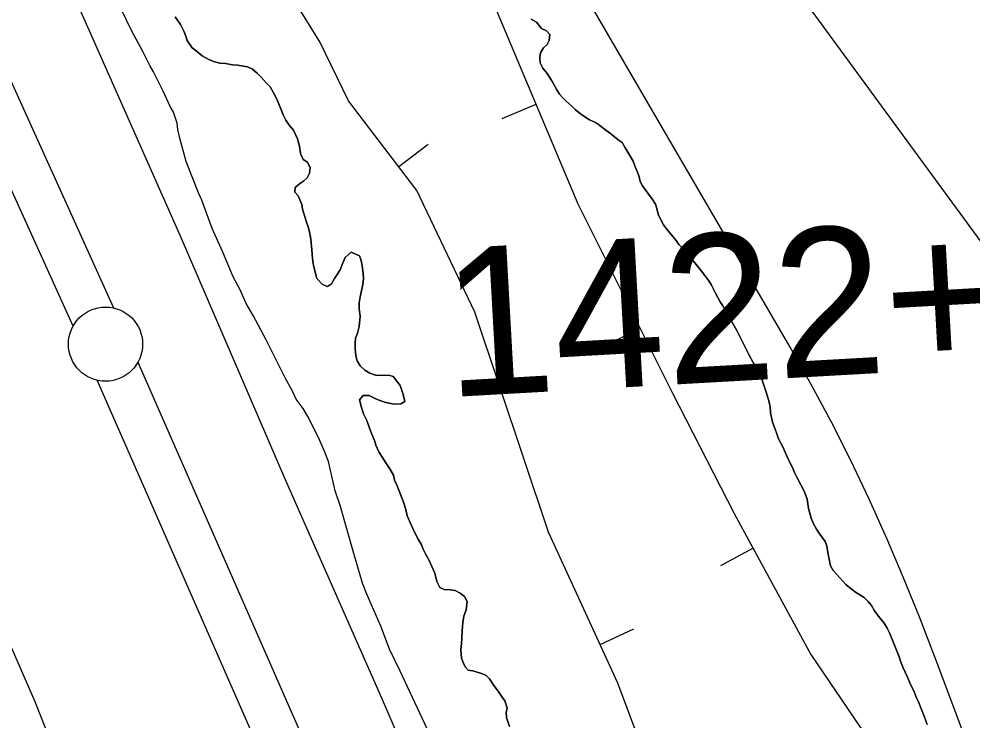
# Model space of a CAD drawing. Extents: x 3187622 to 3225504, y 800805 to 826213.
# Drawn here: x 3198035 to 3198678, y 816603 to 817076 of the extents above; entities that cross this region are included whole.
import ezdxf

# ---------------------------------------------------------------- set-up
doc = ezdxf.new("R2010")
doc.units = 0
for name, color, linetype in [('V-BORW-LINE', 7, 'Continuous'), ('V-LEVE-TOET', 7, 'Continuous'), ('V-SITE-VEGE', 7, 'Continuous'), ('V-SURV-IDEN', 7, 'Continuous'), ('V-SURV-LINE', 7, 'Continuous'), ('V-TOPO-MINR', 7, 'Continuous'), ('V-TOPO-SHOR', 7, 'Continuous')]:
    doc.layers.add(name, color=color, linetype=linetype)

msp = doc.modelspace()

# ---------------------------------------------------------------- linework, layer by layer
at = {"layer": 'V-BORW-LINE'}
for p, q in [((3198383.42, 817018.8), (3198360.38, 817009.09)), ((3198290.92, 816976.89), (3198310.79, 816992.06)), ((3198453.67, 816867.83), (3198431.31, 816856.65)), ((3198359.89, 816826.14), (3198383.6, 816834.08)), ((3198529.84, 816719.67), (3198507.87, 816707.73)), ((3198426.65, 816654.87), (3198449.37, 816665.3))]:
    msp.add_line(p, q, dxfattribs=at)
for points in [[(3198391.89, 816730.57), (3198342.29, 816878.73), (3198303.23, 816960.77), (3198257.03, 817021.26), (3198237.82, 817060.89), (3198193.47, 817132.65)], [(3198355.45, 817085.12), (3198411.65, 816951.85), (3198475.27, 816824.65), (3198517.17, 816742.96), (3198568.83, 816647.94), (3198618.56, 816574.47)], [(3198455.69, 816583.1), (3198438.62, 816628.78), (3198391.89, 816730.57)]]:
    msp.add_lwpolyline(points, dxfattribs=at)
at = {"layer": 'V-LEVE-TOET'}
for points in [[(3198335.01, 816489.62), (3198279.48, 816618.59), (3198214.56, 816765.79), (3198143.78, 816930), (3198072.61, 817090.8), (3197998.71, 817252.64)], [(3199038.46, 814774.71), (3198954.23, 814915.13), (3198885.16, 815041.44), (3198806.08, 815179.48), (3198723.37, 815315), (3198643.57, 815440.7), (3198563.76, 815574.54), (3198481.45, 815713.78), (3198410.45, 815824.36), (3198342.68, 815933.42), (3198266.33, 816078.24), (3198227.64, 816153.42), (3198197.23, 816219.82), (3198160.35, 816313.17), (3198137.42, 816379.6), (3198097.07, 816486.5), (3198045.77, 816616.04), (3197985.39, 816754.21), (3197919.34, 816902.41), (3197851.81, 817066.55), (3197796.16, 817197.48), (3197791.83, 817206.36)]]:
    msp.add_lwpolyline(points, dxfattribs=at)
at = {"layer": 'V-SITE-VEGE'}
for p, q in [((3198383.77, 817074.11), (3198380.24, 817076.29)), ((3198387.26, 817069.98), (3198383.77, 817074.11)), ((3198390.48, 817068.3), (3198387.26, 817069.98)), ((3198392.87, 817065.97), (3198390.48, 817068.3)), ((3198390.96, 817059.18), (3198392.31, 817061.92)), ((3198392.31, 817061.92), (3198392.87, 817065.97)), ((3198386.46, 817053.58), (3198388.64, 817056.95)), ((3198388.64, 817056.95), (3198390.96, 817059.18)), ((3198386.08, 817050.5), (3198386.46, 817053.58)), ((3198386.33, 817046.76), (3198386.08, 817050.5)), ((3198388.05, 817043.31), (3198386.33, 817046.76)), ((3198390.9, 817039.52), (3198388.05, 817043.31)), ((3198394.06, 817034.58), (3198390.9, 817039.52)), ((3198397.52, 817028.67), (3198394.06, 817034.58)), ((3198399.41, 817025.71), (3198397.52, 817028.67)), ((3198401.64, 817023.22), (3198399.41, 817025.71)), ((3198403.87, 817020.91), (3198401.64, 817023.22)), ((3198407.71, 817017.58), (3198403.87, 817020.91)), ((3198409.94, 817015.43), (3198407.71, 817017.58)), ((3198412.33, 817013.27), (3198409.94, 817015.43)), ((3198415.06, 817011.27), (3198412.33, 817013.27)), ((3198419.56, 817008.41), (3198415.06, 817011.27)), ((3198423.58, 817006.55), (3198419.56, 817008.41)), ((3198426.31, 817004.87), (3198423.58, 817006.55)), ((3198428.71, 817002.87), (3198426.31, 817004.87)), ((3198433.84, 816999.04), (3198428.71, 817002.87)), ((3198436.4, 816997.04), (3198433.84, 816999.04)), ((3198438.8, 816994.88), (3198436.4, 816997.04)), ((3198441.52, 816993.04), (3198438.8, 816994.88)), ((3198443.42, 816990.08), (3198441.52, 816993.04)), ((3198445.46, 816986.62), (3198443.42, 816990.08)), ((3198449.08, 816980.54), (3198445.46, 816986.62)), ((3198450.31, 816976.62), (3198449.08, 816980.54)), ((3198451.87, 816973.17), (3198450.31, 816976.62)), ((3198452.94, 816969.9), (3198451.87, 816973.17)), ((3198453.69, 816966.8), (3198452.94, 816969.9)), ((3198455.26, 816964.01), (3198453.69, 816966.8)), ((3198458.9, 816958.9), (3198455.26, 816964.01)), ((3198462.07, 816954.61), (3198458.9, 816958.9)), ((3198464.13, 816951.65), (3198462.07, 816954.61)), ((3198465.04, 816948.71), (3198464.13, 816951.65)), ((3198465.95, 816944.79), (3198465.04, 816948.71)), ((3198467.5, 816941.51), (3198465.95, 816944.79)), ((3198469.54, 816937.73), (3198467.5, 816941.51)), ((3198471.44, 816934.93), (3198469.54, 816937.73)), ((3198475.73, 816929.81), (3198471.44, 816934.93)), ((3198477.95, 816927), (3198475.73, 816929.81)), ((3198479.85, 816924.36), (3198477.95, 816927)), ((3198485.74, 816917.91), (3198479.85, 816924.36)), ((3198489.71, 816913.12), (3198485.74, 816917.91)), ((3198492.41, 816909.82), (3198489.71, 816913.12)), ((3198495.11, 816906.35), (3198492.41, 816909.82)), ((3198497.96, 816902.56), (3198495.11, 816906.35)), ((3198500.02, 816899.92), (3198497.96, 816902.56)), ((3198501.75, 816896.96), (3198500.02, 816899.92)), ((3198504.41, 816891.55), (3198501.75, 816896.96)), ((3198505.98, 816888.59), (3198504.41, 816891.55)), ((3198507.55, 816885.8), (3198505.98, 816888.59)), ((3198509.44, 816883), (3198507.55, 816885.8)), ((3198511.33, 816879.88), (3198509.44, 816883)), ((3198513.22, 816876.43), (3198511.33, 816879.88)), ((3198515.89, 816871.66), (3198513.22, 816876.43)), ((3198519.03, 816865.91), (3198515.89, 816871.66)), ((3198523.56, 816856.89), (3198519.03, 816865.91)), ((3198527.16, 816849.67), (3198523.56, 816856.89)), ((3198530.15, 816844.41), (3198527.16, 816849.67)), ((3198533.62, 816838.66), (3198530.15, 816844.41)), ((3198535.63, 816833.58), (3198533.62, 816838.66)), ((3198537.01, 816829.49), (3198535.63, 816833.58)), ((3198538.86, 816824.25), (3198537.01, 816829.49)), ((3198540.69, 816818.04), (3198538.86, 816824.25)), ((3198541.44, 816814.94), (3198540.69, 816818.04)), ((3198541.69, 816810.87), (3198541.44, 816814.94)), ((3198542.87, 816804.67), (3198541.69, 816810.87)), ((3198544.73, 816799.92), (3198542.87, 816804.67)), ((3198545.8, 816796.65), (3198544.73, 816799.92)), ((3198547.04, 816793.38), (3198545.8, 816796.65)), ((3198549.86, 816787.96), (3198547.04, 816793.38)), ((3198553.76, 816779.27), (3198549.86, 816787.96)), ((3198556.42, 816774.18), (3198553.76, 816779.27)), ((3198557.82, 816770.74), (3198556.42, 816774.18)), ((3198559.85, 816766.64), (3198557.82, 816770.74)), ((3198564.39, 816757.61), (3198559.85, 816766.64)), ((3198566.25, 816752.7), (3198564.39, 816757.61)), ((3198567.26, 816746.51), (3198566.25, 816752.7)), ((3198569.08, 816739.81), (3198567.26, 816746.51)), ((3198570.48, 816736.21), (3198569.08, 816739.81)), ((3198572.52, 816732.59), (3198570.48, 816736.21)), ((3198574.89, 816729.13), (3198572.52, 816732.59)), ((3198578.53, 816724.19), (3198574.89, 816729.13)), ((3198579.45, 816721.24), (3198578.53, 816724.19)), ((3198580.18, 816716.84), (3198579.45, 816721.24)), ((3198581.07, 816712.27), (3198580.18, 816716.84)), ((3198582.12, 816707.87), (3198581.07, 816712.27)), ((3198583.85, 816704.74), (3198582.12, 816707.87)), ((3198586.23, 816701.94), (3198583.85, 816704.74)), ((3198592.44, 816695.15), (3198586.23, 816701.94)), ((3198595.96, 816692.32), (3198592.44, 816695.15)), ((3198598.84, 816690.15), (3198595.96, 816692.32)), ((3198604.62, 816686.47), (3198598.84, 816690.15)), ((3198607.33, 816683.81), (3198604.62, 816686.47)), ((3198609.56, 816681.17), (3198607.33, 816683.81)), ((3198611.6, 816677.39), (3198609.56, 816681.17)), ((3198613.5, 816674.92), (3198611.6, 816677.39)), ((3198616.2, 816671.62), (3198613.5, 816674.92)), ((3198618.1, 816669.14), (3198616.2, 816671.62)), ((3198620.15, 816665.69), (3198618.1, 816669.14)), ((3198621.71, 816662.57), (3198620.15, 816665.69)), ((3198624.66, 816655.36), (3198621.71, 816662.57)), ((3198628.23, 816646.52), (3198624.66, 816655.36)), ((3198629.31, 816643.57), (3198628.23, 816646.52)), ((3198631.01, 816638.99), (3198629.31, 816643.57)), ((3198632.42, 816636.2), (3198631.01, 816638.99)), ((3198633.97, 816632.76), (3198632.42, 816636.2)), ((3198635.52, 816628.83), (3198633.97, 816632.76)), ((3198638.33, 816622.92), (3198635.52, 816628.83)), ((3198640.04, 816618.83), (3198638.33, 816622.92)), ((3198641.45, 816616.04), (3198640.04, 816618.83)), ((3198643, 816612.1), (3198641.45, 816616.04)), ((3198645.17, 816606.54), (3198643, 816612.1)), ((3198647.17, 816600.81), (3198645.17, 816606.54))]:
    msp.add_line(p, q, dxfattribs=at)
for points in [[(3198310.04, 816597.85), (3198291.8, 816636.8), (3198284.73, 816651.65), (3198278.91, 816667.08), (3198269.52, 816688.71), (3198266.6, 816696.12), (3198260.27, 816717.69), (3198251.66, 816747.88), (3198248.19, 816758.36), (3198243.67, 816778.06), (3198240.75, 816785.47), (3198236.64, 816794.74), (3198229.55, 816808.36), (3198226.59, 816813.93), (3198221.81, 816820.15), (3198219.45, 816825.1), (3198214.13, 816835), (3198201.74, 816859.75), (3198192.87, 816876.47), (3198188.12, 816884.53), (3198184.02, 816893.8), (3198179.28, 816902.47), (3198172.25, 816919.15), (3198165.21, 816935.22), (3198158.22, 816954.35), (3198155.87, 816959.3), (3198151.19, 816971.03), (3198147.69, 816980.29), (3198143.69, 816995.07), (3198141.98, 817001.85), (3198141.45, 817006.15), (3198139.14, 817013.54), (3198136.76, 817017.27), (3198132.06, 817027.77), (3198125.58, 817040.77), (3198123.21, 817045.1), (3198118.48, 817054.39), (3198110.79, 817068.63), (3198100.77, 817089.04)], [(3198140.23, 817077.84), (3198143.87, 817072.73), (3198146.37, 817067.65), (3198147.45, 817064.7), (3198148.37, 817061.76), (3198151.69, 817056.98), (3198154.41, 817054.98), (3198158.41, 817051.49), (3198162.91, 817048.96), (3198165.97, 817047.6), (3198170.34, 817046.54), (3198174.07, 817046.31), (3198178.77, 817045.57), (3198182.34, 817045.17), (3198188.98, 817044.07), (3198192.36, 817042.54), (3198195.72, 817039.72), (3198198.11, 817037.07), (3198201.61, 817033.43), (3198204.16, 817030.61), (3198206.2, 817027), (3198208.56, 817022.73), (3198210.89, 817016.99), (3198213.06, 817011.75), (3198214.78, 817008.14)], [(3198214.78, 817008.14), (3198216.99, 817004.69), (3198220.01, 817001.38), (3198222.66, 816995.64), (3198224.03, 816990.74), (3198224.74, 816985.69), (3198226.45, 816981.59), (3198229.51, 816979.91), (3198231.22, 816975.97), (3198230.83, 816972.41), (3198229.3, 816969.35), (3198226.82, 816966.96), (3198224.02, 816965.22), (3198221.05, 816962.84), (3198220.99, 816959.59), (3198223.06, 816957.12), (3198225.54, 816951.38), (3198226.13, 816948.28), (3198227.2, 816944.52), (3198228.73, 816939.45), (3198229.96, 816936.18), (3198230.71, 816932.91), (3198231.75, 816928.02), (3198232.43, 816920.69), (3198232.8, 816914.83), (3198233.23, 816911.58), (3198233.82, 816908.48), (3198235.79, 816901.45), (3198239.61, 816897.31), (3198243, 816895.95), (3198245.64, 816897.85), (3198247.66, 816901.38), (3198249.84, 816904.92), (3198251.68, 816907.64), (3198252.88, 816910.87), (3198254.92, 816915.71), (3198258.89, 816919.21), (3198264.53, 816916.82), (3198265.6, 816913.55), (3198266.35, 816909.96), (3198266.9, 816904.91), (3198267.16, 816901.5), (3198266.76, 816897.44), (3198264.97, 816889.19), (3198264.24, 816884.97), (3198264.33, 816881.07), (3198264.88, 816876.02), (3198264.26, 816869.05), (3198263.03, 816864.52), (3198261.83, 816861.13), (3198261.6, 816857.89), (3198261.53, 816853.99), (3198262.09, 816849.43), (3198263, 816845.99), (3198264.88, 816842.54), (3198268.08, 816839.72), (3198271.45, 816837.54), (3198275.17, 816836.33), (3198280.36, 816836.07), (3198284.27, 816836.32), (3198287.18, 816835.45), (3198291.93, 816829.34), (3198293.93, 816823.29), (3198294.97, 816818.56), (3198292.34, 816816.99), (3198287.79, 816816.75), (3198282.29, 816817.99), (3198278.09, 816819.21), (3198275.03, 816820.57), (3198271, 816822.6), (3198266.93, 816822.52), (3198264.44, 816819.64), (3198265.81, 816814.58), (3198267.18, 816810.16), (3198269.37, 816805.73), (3198271.22, 816800.49), (3198272.77, 816796.56), (3198274.64, 816792.3), (3198275.55, 816789.2), (3198277.58, 816784.61), (3198279.47, 816781.48), (3198282.15, 816777.21), (3198285, 816773.09), (3198287.35, 816768.81), (3198288.1, 816765.55), (3198289.81, 816761.78), (3198294.15, 816750.81), (3198295.68, 816745.74), (3198296.58, 816741.5), (3198301.41, 816730.84), (3198304.07, 816725.75), (3198305.96, 816722.46), (3198307.52, 816719.02), (3198309.08, 816715.9), (3198311.43, 816711.47), (3198315.17, 816702.95), (3198316.68, 816697.23), (3198318.72, 816693.29), (3198321.62, 816691.77), (3198325.68, 816691.53), (3198328.92, 816691.14)], [(3198328.92, 816691.14), (3198332.3, 816689.45), (3198335.18, 816687.12), (3198337.06, 816683.67), (3198336.3, 816678.16), (3198334.92, 816673.96), (3198334.19, 816669.59), (3198333.76, 816664.07), (3198333.49, 816658.88), (3198333.27, 816655.47), (3198332.7, 816651.25), (3198333.24, 816645.55), (3198334.32, 816642.61), (3198335.73, 816639.82), (3198337.79, 816637.5), (3198340.87, 816636.95), (3198346.05, 816635.55), (3198349.59, 816634.02), (3198352.14, 816631.54), (3198355.15, 816627.09), (3198358, 816623.3), (3198360.21, 816620.01), (3198362.42, 816616.71), (3198364.12, 816611.96), (3198363.41, 816608.89), (3198363.51, 816605.64), (3198365.67, 816599.58)]]:
    msp.add_lwpolyline(points, dxfattribs=at)
at = {"layer": 'V-SURV-LINE'}
for points in [[(3197924.58, 817265.81), (3198098.69, 816881.62)], [(3198071.36, 816869.24), (3197897.25, 817253.44)], [(3198115.04, 816844.97), (3198486.05, 815999.78)], [(3198458.57, 815987.74), (3198087.56, 816832.92)]]:
    msp.add_lwpolyline(points, dxfattribs=at)
msp.add_circle((3198093.27, 816857.24), 25, dxfattribs=at)
at = {"layer": 'V-TOPO-MINR'}
for points in [[(3198791.38, 816276.06), (3198652.63, 816645.84), (3198642.18, 816672.82), (3198631.35, 816699.64), (3198619.95, 816726.22), (3198608.18, 816752.65), (3198595.74, 816778.76), (3198582.8, 816804.61), (3198569.1, 816830.07), (3198554.91, 816855.27), (3198293.59, 817303.67), (3198262.2, 817357.78), (3198230.97, 817411.98), (3198199.95, 817466.31), (3198169.08, 817520.72), (3198114.98, 817616.54), (3198111.3, 817623.12), (3198107.65, 817629.71), (3198104.06, 817636.33), (3198100.5, 817642.97), (3198076.11, 817688.84)], [(3199006.36, 816485.84), (3198553.12, 817104.61), (3198551.32, 817108.75), (3198550.35, 817110.78), (3198548.17, 817114.72), (3198530.01, 817145.06), (3198527.43, 817149.47), (3198524.9, 817153.9), (3198522.46, 817158.38), (3198520.06, 817162.9), (3198517.87, 817167.49), (3198515.88, 817172.16), (3198514.2, 817176.96), (3198512.74, 817181.84), (3198511.98, 817184.69), (3198510.21, 817191.03), (3198508.33, 817197.34), (3198506.27, 817203.59), (3198504.11, 817209.8), (3198465.21, 817317.05), (3198442.4, 817376.37), (3198418.11, 817435.06), (3198391.61, 817492.77)]]:
    msp.add_lwpolyline(points, dxfattribs=at)
at = {"layer": 'V-TOPO-SHOR'}
for points in [[(3198232.8, 816914.83), (3198232.43, 816920.69), (3198231.76, 816928.02), (3198230.71, 816932.91), (3198229.96, 816936.18), (3198228.73, 816939.45), (3198227.2, 816944.52), (3198226.13, 816948.28), (3198225.54, 816951.38), (3198223.06, 816957.12), (3198220.99, 816959.59), (3198221.05, 816962.84), (3198224.02, 816965.22), (3198226.82, 816966.96), (3198229.3, 816969.35), (3198230.83, 816972.41), (3198231.22, 816975.97), (3198229.51, 816979.91), (3198226.45, 816981.59), (3198224.74, 816985.69), (3198224.03, 816990.74), (3198222.66, 816995.64), (3198220.01, 817001.38), (3198216.99, 817004.69), (3198214.78, 817008.14), (3198213.06, 817011.75), (3198210.89, 817016.99), (3198208.56, 817022.73), (3198206.2, 817027), (3198204.16, 817030.61), (3198201.61, 817033.43), (3198198.11, 817037.07), (3198195.72, 817039.72), (3198192.36, 817042.54), (3198188.98, 817044.07), (3198182.34, 817045.17), (3198178.77, 817045.57), (3198174.07, 817046.31), (3198170.34, 817046.54), (3198165.97, 817047.6), (3198162.91, 817048.96), (3198158.41, 817051.49), (3198154.41, 817054.98), (3198151.69, 817056.98), (3198148.37, 817061.76), (3198147.45, 817064.7), (3198146.37, 817067.65), (3198143.87, 817072.73), (3198140.23, 817077.84)], [(3198380.24, 817076.29), (3198383.77, 817074.11), (3198387.26, 817069.98), (3198390.48, 817068.3), (3198392.88, 817065.97), (3198392.31, 817061.92), (3198390.96, 817059.19), (3198388.64, 817056.95), (3198386.46, 817053.58), (3198386.08, 817050.5), (3198386.33, 817046.76), (3198388.05, 817043.31), (3198390.9, 817039.52), (3198394.06, 817034.58), (3198397.52, 817028.67), (3198399.41, 817025.71), (3198401.64, 817023.22), (3198403.87, 817020.91), (3198407.71, 817017.58), (3198409.94, 817015.43), (3198412.33, 817013.27), (3198415.06, 817011.27), (3198419.56, 817008.41), (3198423.58, 817006.55), (3198426.31, 817004.87), (3198428.71, 817002.87), (3198433.84, 816999.04), (3198436.4, 816997.04), (3198438.8, 816994.88), (3198441.52, 816993.04), (3198443.42, 816990.08), (3198445.46, 816986.62), (3198449.08, 816980.54), (3198450.31, 816976.62), (3198451.87, 816973.17), (3198452.94, 816969.9), (3198453.69, 816966.8), (3198455.26, 816964.01), (3198458.9, 816958.9), (3198462.07, 816954.61), (3198464.13, 816951.65), (3198465.04, 816948.71), (3198465.95, 816944.79), (3198467.5, 816941.51), (3198469.54, 816937.73), (3198471.44, 816934.93), (3198475.73, 816929.81), (3198477.95, 816927), (3198479.85, 816924.36), (3198485.74, 816917.91), (3198489.71, 816913.12), (3198492.41, 816909.82), (3198495.11, 816906.36), (3198497.96, 816902.56), (3198500.02, 816899.92), (3198501.75, 816896.96), (3198504.41, 816891.55), (3198505.98, 816888.59), (3198507.55, 816885.8), (3198509.44, 816883), (3198511.33, 816879.88), (3198513.22, 816876.43), (3198515.89, 816871.66), (3198519.03, 816865.91), (3198523.56, 816856.89), (3198527.16, 816849.67), (3198530.15, 816844.41), (3198533.62, 816838.66), (3198535.63, 816833.58), (3198537.01, 816829.49), (3198538.86, 816824.25), (3198540.69, 816818.04), (3198541.44, 816814.94), (3198541.69, 816810.87), (3198542.87, 816804.67), (3198544.73, 816799.92), (3198545.8, 816796.65), (3198547.04, 816793.38), (3198549.86, 816787.96), (3198553.76, 816779.27), (3198556.42, 816774.18), (3198557.82, 816770.74), (3198559.85, 816766.64), (3198564.39, 816757.61), (3198566.25, 816752.7), (3198567.26, 816746.51), (3198569.08, 816739.81), (3198570.48, 816736.21)], [(3198363.41, 816608.89), (3198364.12, 816611.96), (3198362.42, 816616.71), (3198360.21, 816620.01), (3198358, 816623.3), (3198355.15, 816627.09), (3198352.14, 816631.54), (3198349.59, 816634.02), (3198346.05, 816635.55), (3198340.87, 816636.95), (3198337.79, 816637.5), (3198335.73, 816639.82), (3198334.32, 816642.61), (3198333.24, 816645.55), (3198332.7, 816651.25), (3198333.27, 816655.47), (3198333.49, 816658.87), (3198333.76, 816664.07), (3198334.19, 816669.59), (3198334.92, 816673.96), (3198336.3, 816678.16), (3198337.06, 816683.67), (3198335.18, 816687.12), (3198332.3, 816689.45), (3198328.92, 816691.14), (3198325.68, 816691.53), (3198321.62, 816691.77), (3198318.72, 816693.29), (3198316.68, 816697.23), (3198315.17, 816702.95), (3198311.43, 816711.47), (3198309.08, 816715.9), (3198307.52, 816719.02), (3198305.96, 816722.46), (3198304.07, 816725.75), (3198301.41, 816730.84), (3198296.58, 816741.5), (3198295.68, 816745.74), (3198294.15, 816750.81), (3198289.81, 816761.78), (3198288.1, 816765.55), (3198287.35, 816768.81), (3198285, 816773.09), (3198282.15, 816777.21), (3198279.47, 816781.48), (3198277.58, 816784.61), (3198275.55, 816789.2), (3198274.64, 816792.3), (3198272.77, 816796.56), (3198271.22, 816800.49), (3198269.37, 816805.73), (3198267.18, 816810.16), (3198265.81, 816814.58), (3198264.44, 816819.64), (3198266.93, 816822.52), (3198271, 816822.6), (3198275.02, 816820.57), (3198278.09, 816819.21), (3198282.29, 816817.99), (3198287.79, 816816.75), (3198292.34, 816816.99), (3198294.97, 816818.56), (3198293.93, 816823.29), (3198291.93, 816829.34), (3198287.18, 816835.45), (3198284.27, 816836.32), (3198280.36, 816836.07), (3198275.17, 816836.33), (3198271.45, 816837.54), (3198268.08, 816839.72), (3198264.88, 816842.54), (3198263, 816845.99), (3198262.09, 816849.43), (3198261.53, 816853.99), (3198261.6, 816857.89), (3198261.83, 816861.13), (3198263.03, 816864.52), (3198264.26, 816869.05), (3198264.88, 816876.02), (3198264.33, 816881.07), (3198264.24, 816884.97), (3198264.97, 816889.19), (3198266.76, 816897.44), (3198267.16, 816901.49), (3198266.9, 816904.91), (3198266.35, 816909.96), (3198265.6, 816913.55), (3198264.53, 816916.82), (3198258.89, 816919.21), (3198254.92, 816915.71), (3198252.88, 816910.87), (3198251.68, 816907.64), (3198249.84, 816904.92), (3198247.66, 816901.38), (3198245.64, 816897.85), (3198243, 816895.95), (3198239.61, 816897.31), (3198235.79, 816901.45), (3198233.82, 816908.48), (3198233.23, 816911.58), (3198232.8, 816914.83)], [(3198570.48, 816736.21), (3198572.52, 816732.59), (3198574.89, 816729.13), (3198578.53, 816724.19), (3198579.45, 816721.24), (3198580.18, 816716.84), (3198581.07, 816712.27), (3198582.12, 816707.87), (3198583.85, 816704.74), (3198586.23, 816701.94), (3198592.44, 816695.15), (3198595.96, 816692.32), (3198598.84, 816690.15), (3198604.62, 816686.47), (3198607.33, 816683.81), (3198609.56, 816681.17), (3198611.6, 816677.39), (3198613.5, 816674.92), (3198616.2, 816671.62), (3198618.1, 816669.14), (3198620.15, 816665.69), (3198621.71, 816662.57), (3198624.66, 816655.36), (3198628.23, 816646.52), (3198629.31, 816643.57), (3198631.01, 816638.99), (3198632.42, 816636.2), (3198633.98, 816632.76), (3198635.52, 816628.83), (3198638.33, 816622.92), (3198640.04, 816618.83), (3198641.45, 816616.04), (3198643, 816612.1), (3198645.17, 816606.54), (3198647.17, 816600.81)], [(3198365.67, 816599.58), (3198363.51, 816605.64), (3198363.41, 816608.89)]]:
    msp.add_lwpolyline(points, dxfattribs=at)

# ---------------------------------------------------------------- texts
at = {"layer": 'V-SURV-IDEN'}
msp.add_text('1422+99.9', height=100, rotation=3.20814, dxfattribs=at).set_placement((3198323.67, 816821.41))

doc.saveas('drawing.dxf')
